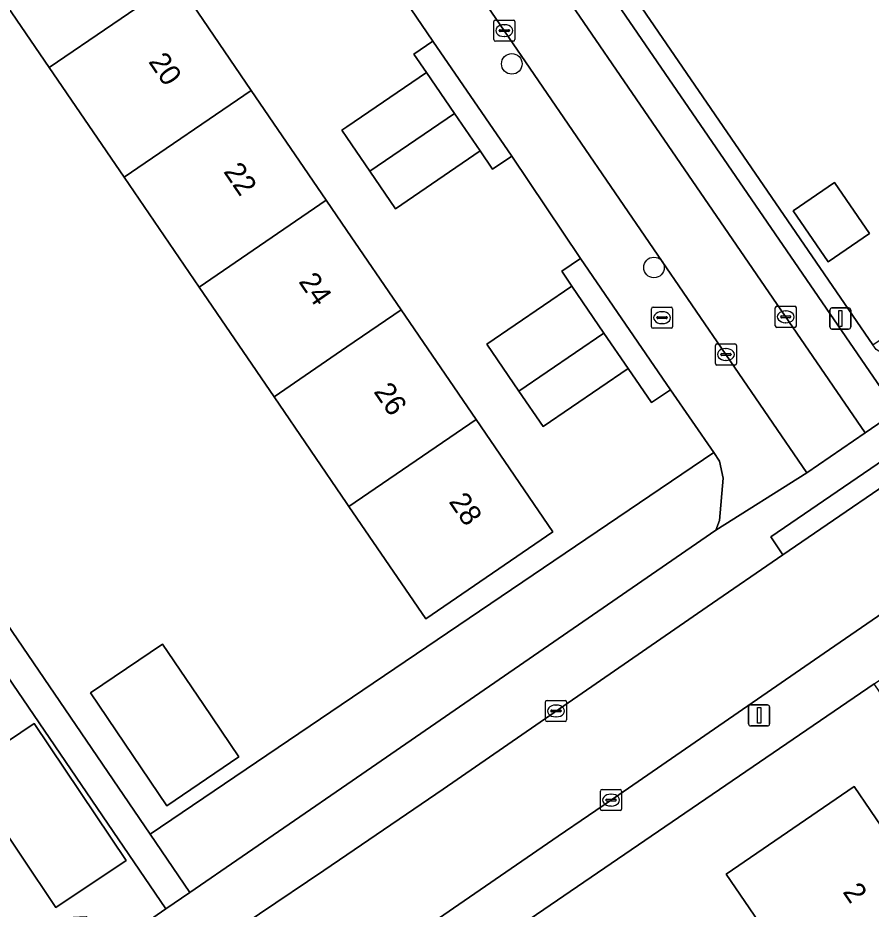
# Model space of a CAD drawing. Extents: x 157445 to 158888, y 383061 to 384688.
# Drawn here: x 158484.41 to 158524.84, y 383665.58 to 383707.79 of the extents above; entities that cross this region are included whole.
import ezdxf

# ---------------------------------------------------------------- set-up
doc = ezdxf.new("R2010")
doc.units = 0
for name, color, linetype in [('IMGEO_Boom', 7, 'Continuous'), ('IMGEO_Brandkraan', 7, 'Continuous'), ('IMGEO_Erf', 7, 'Continuous'), ('IMGEO_Groenvoorziening', 7, 'Continuous'), ('IMGEO_Kolk', 7, 'Continuous'), ('IMGEO_Lichtmast', 7, 'Continuous'), ('IMGEO_Pand', 7, 'Continuous'), ('IMGEO_Pand_nummerreeks', 7, 'Continuous'), ('IMGEO_Parkeervlak_open', 7, 'Continuous'), ('IMGEO_Rijbaan_lokaal_open', 7, 'Continuous'), ('IMGEO_Voetpad_open', 7, 'Continuous')]:
    doc.layers.add(name, color=color, linetype=linetype)

msp = doc.modelspace()

# ---------------------------------------------------------------- linework, layer by layer
at = {"layer": 'IMGEO_Boom'}
for centre in [(158507.814, 383705.608), (158514.55, 383695.968)]:
    msp.add_circle(centre, 0.489, dxfattribs=at)
at = {"layer": 'IMGEO_Brandkraan'}
for p, q in [((158514.431, 383693.164), (158514.431, 383694.016)), ((158514.506, 383694.09), (158515.358, 383694.09)), ((158514.919, 383693.87), (158514.944, 383693.87)), ((158515.432, 383694.016), (158515.432, 383693.164)), ((158514.69, 383693.584), (158514.69, 383693.596)), ((158515.128, 383693.547), (158514.73, 383693.547)), ((158514.733, 383693.633), (158515.131, 383693.633)), ((158515.174, 383693.596), (158515.174, 383693.584)), ((158515.358, 383693.09), (158514.506, 383693.09)), ((158514.942, 383693.31), (158514.917, 383693.31))]:
    msp.add_line(p, q, dxfattribs=at)
for points in [[(158514.431, 383693.164), (158514.431, 383694.016)], [(158514.506, 383694.09), (158515.358, 383694.09)], [(158515.432, 383694.016), (158515.432, 383693.164)], [(158515.358, 383693.09), (158514.506, 383693.09)]]:
    msp.add_lwpolyline(points, dxfattribs=at)
for centre, radius, start, end in [((158514.508, 383694.014), 0.0765, 91.552, 178.448), ((158514.508, 383694.014), 0.0765, 91.552, 178.448), ((158515.356, 383694.014), 0.0765, 1.552, 88.448), ((158515.356, 383694.014), 0.0765, 1.552, 88.448), ((158514.73, 383693.593), 0.0403, 85.8775, 175.7526), ((158514.727, 383693.583), 0.0366, 178.938, 274.7102), ((158515.131, 383693.59), 0.043, 264.8664, 352.4533), ((158515.135, 383693.595), 0.0386, 1.7309, 96.639), ((158514.508, 383693.166), 0.0765, 181.552, 268.448), ((158514.508, 383693.166), 0.0765, 181.552, 268.448), ((158515.356, 383693.166), 0.0765, 271.552, 358.448), ((158515.356, 383693.166), 0.0765, 271.552, 358.448)]:
    msp.add_arc(centre, radius, start, end, dxfattribs=at)
for centre, major_axis, ratio, start_param, end_param in [((158514.918, 383693.59), (-0.387, 0.002), 0.722429, 4.712389, 7.853982), ((158514.943, 383693.59), (-0.39, 0.002), 0.717154, 1.570796, 4.712389)]:
    msp.add_ellipse(centre, major_axis=major_axis, ratio=ratio, start_param=start_param, end_param=end_param, dxfattribs=at)
at = {"layer": 'IMGEO_Erf'}
for points in [[(158500, 383728.653), (158524.917, 383692.311), (158537.248, 383700.661), (158550.217, 383709.58)], [(158481.275, 383725.14), (158484.824, 383719.943), (158488.373, 383714.747), (158491.923, 383709.55), (158495.471, 383704.354), (158499.021, 383699.156), (158500, 383697.723), (158502.57, 383693.96), (158506.119, 383688.763), (158509.753, 383683.443), (158503.734, 383679.332), (158500.099, 383684.652), (158500, 383684.797), (158496.548, 383689.847), (158492.997, 383695.042), (158489.445, 383700.238), (158485.894, 383705.433), (158482.343, 383710.628)], [(158510.65, 383695.088), (158510.179, 383695.788), (158511.073, 383696.396), (158507.81, 383701.238), (158506.899, 383700.618), (158506.314, 383701.483), (158502.297, 383698.742), (158501.087, 383700.52), (158500, 383702.115), (158499.762, 383702.464), (158500, 383702.626), (158503.775, 383705.203), (158503.166, 383706.067), (158504.077, 383706.687), (158500.175, 383712.428)], [(158479.466, 383660.775), (158485.785, 383665.145), (158487.652, 383665.245), (158488.685, 383663.707), (158491.425, 383665.593), (158466.389, 383702.316)], [(158475.843, 383690.895), (158490.682, 383669.129), (158517.378, 383687.206), (158515.328, 383690.179), (158514.433, 383689.57), (158513.321, 383691.177), (158509.301, 383688.431), (158508.153, 383690.113), (158506.63, 383692.342), (158510.65, 383695.088)]]:
    msp.add_lwpolyline(points, dxfattribs=at)
for points in [[(158524.762, 383697.57), (158522.797, 383696.227), (158521.142, 383698.648), (158523.107, 383699.991)], [(158491.266, 383678.134), (158493.2, 383675.279), (158494.886, 383672.791), (158491.472, 383670.477), (158487.851, 383675.82)], [(158533.101, 383664.343), (158524.98, 383676.251), (158503.246, 383661.416), (158504.651, 383659.225), (158500.633, 383656.427), (158505.814, 383648.93), (158506.511, 383647.921), (158513.505, 383637.799), (158514.198, 383636.796), (158519.62, 383628.949), (158519.977, 383629.203), (158521.679, 383626.71), (158526.671, 383630.111), (158525.673, 383631.755), (158537.058, 383639.507), (158545.961, 383645.584)], [(158482.063, 383672.269), (158485.186, 383674.368), (158489.536, 383667.895), (158486.216, 383665.663), (158482.949, 383670.524), (158478.074, 383667.248), (158477.013, 383668.827), (158475.844, 383670.567), (158480.915, 383673.975)], [(158527.188, 383653.747), (158522.625, 383660.429), (158517.977, 383667.236), (158524.027, 383671.386), (158528.684, 383664.573), (158533.25, 383657.893), (158537.816, 383651.213), (158542.406, 383644.499), (158538.611, 383641.876), (158536.437, 383640.375), (158531.917, 383646.827), (158529.559, 383645.215), (158528.962, 383646.09), (158531.317, 383647.7)]]:
    msp.add_lwpolyline(points, close=True, dxfattribs=at)
at = {"layer": 'IMGEO_Groenvoorziening'}
msp.add_lwpolyline([(158517.485, 383683.527), (158517.656, 383683.985), (158517.828, 383685.986), (158517.661, 383686.795), (158517.378, 383687.206), (158490.682, 383669.129), (158492.56, 383666.374), (158500, 383671.494)], close=True, dxfattribs=at)
at = {"layer": 'IMGEO_Kolk'}
for p, q in [((158506.959, 383706.757), (158506.959, 383707.609)), ((158507.034, 383707.683), (158507.886, 383707.683)), ((158507.447, 383707.463), (158507.472, 383707.463)), ((158507.96, 383707.609), (158507.96, 383706.757)), ((158507.218, 383707.177), (158507.218, 383707.189)), ((158507.656, 383707.14), (158507.258, 383707.14)), ((158507.261, 383707.226), (158507.659, 383707.226)), ((158507.47, 383706.903), (158507.445, 383706.903)), ((158507.702, 383707.189), (158507.702, 383707.177)), ((158507.886, 383706.683), (158507.034, 383706.683)), ((158520.292, 383693.204), (158520.292, 383694.056)), ((158520.367, 383694.13), (158521.219, 383694.13)), ((158520.78, 383693.91), (158520.805, 383693.91)), ((158521.293, 383694.056), (158521.293, 383693.204)), ((158520.551, 383693.624), (158520.551, 383693.636)), ((158520.989, 383693.587), (158520.591, 383693.587)), ((158520.594, 383693.673), (158520.992, 383693.673)), ((158520.803, 383693.35), (158520.778, 383693.35)), ((158521.035, 383693.636), (158521.035, 383693.624)), ((158521.219, 383693.13), (158520.367, 383693.13)), ((158517.456, 383691.423), (158517.456, 383692.275)), ((158517.531, 383692.349), (158518.383, 383692.349)), ((158517.944, 383692.129), (158517.969, 383692.129)), ((158518.457, 383692.275), (158518.457, 383691.423)), ((158517.715, 383691.843), (158517.715, 383691.855)), ((158518.153, 383691.806), (158517.755, 383691.806)), ((158517.758, 383691.892), (158518.156, 383691.892)), ((158518.199, 383691.855), (158518.199, 383691.843)), ((158518.383, 383691.349), (158517.531, 383691.349)), ((158517.967, 383691.569), (158517.942, 383691.569)), ((158509.408, 383674.545), (158509.408, 383675.397)), ((158509.483, 383675.471), (158510.335, 383675.471)), ((158509.896, 383675.251), (158509.921, 383675.251)), ((158510.409, 383675.397), (158510.409, 383674.545)), ((158509.667, 383674.965), (158509.667, 383674.977)), ((158510.105, 383674.928), (158509.707, 383674.928)), ((158509.71, 383675.014), (158510.108, 383675.014)), ((158510.151, 383674.977), (158510.151, 383674.965)), ((158510.335, 383674.471), (158509.483, 383674.471)), ((158509.919, 383674.691), (158509.894, 383674.691)), ((158512.015, 383670.323), (158512.015, 383671.175)), ((158512.09, 383671.249), (158512.942, 383671.249)), ((158512.503, 383671.029), (158512.528, 383671.029)), ((158513.016, 383671.175), (158513.016, 383670.323)), ((158512.274, 383670.743), (158512.274, 383670.755)), ((158512.712, 383670.706), (158512.314, 383670.706)), ((158512.317, 383670.792), (158512.715, 383670.792)), ((158512.758, 383670.755), (158512.758, 383670.743)), ((158512.942, 383670.249), (158512.09, 383670.249)), ((158512.526, 383670.469), (158512.501, 383670.469))]:
    msp.add_line(p, q, dxfattribs=at)
for points in [[(158506.959, 383706.757), (158506.959, 383707.609)], [(158507.034, 383707.683), (158507.886, 383707.683)], [(158507.96, 383707.609), (158507.96, 383706.757)], [(158507.886, 383706.683), (158507.034, 383706.683)], [(158520.292, 383693.204), (158520.292, 383694.056)], [(158520.367, 383694.13), (158521.219, 383694.13)], [(158521.293, 383694.056), (158521.293, 383693.204)], [(158521.219, 383693.13), (158520.367, 383693.13)], [(158517.456, 383691.423), (158517.456, 383692.275)], [(158517.531, 383692.349), (158518.383, 383692.349)], [(158518.457, 383692.275), (158518.457, 383691.423)], [(158518.383, 383691.349), (158517.531, 383691.349)], [(158509.408, 383674.545), (158509.408, 383675.397)], [(158509.483, 383675.471), (158510.335, 383675.471)], [(158510.409, 383675.397), (158510.409, 383674.545)], [(158510.335, 383674.471), (158509.483, 383674.471)], [(158512.015, 383670.323), (158512.015, 383671.175)], [(158512.09, 383671.249), (158512.942, 383671.249)], [(158513.016, 383671.175), (158513.016, 383670.323)], [(158512.942, 383670.249), (158512.09, 383670.249)]]:
    msp.add_lwpolyline(points, dxfattribs=at)
for centre, radius, start, end in [((158507.036, 383707.607), 0.0765, 91.552, 178.448), ((158507.036, 383707.607), 0.0765, 91.552, 178.448), ((158507.884, 383707.607), 0.0765, 1.552, 88.448), ((158507.884, 383707.607), 0.0765, 1.552, 88.448), ((158507.258, 383707.186), 0.0403, 85.8775, 175.7526), ((158507.255, 383707.176), 0.0366, 178.938, 274.7102), ((158507.659, 383707.183), 0.043, 264.8664, 352.4533), ((158507.663, 383707.188), 0.0386, 1.7309, 96.639), ((158507.036, 383706.759), 0.0765, 181.552, 268.448), ((158507.036, 383706.759), 0.0765, 181.552, 268.448), ((158507.884, 383706.759), 0.0765, 271.552, 358.448), ((158507.884, 383706.759), 0.0765, 271.552, 358.448), ((158520.369, 383694.054), 0.0765, 91.552, 178.448), ((158520.369, 383694.054), 0.0765, 91.552, 178.448), ((158521.217, 383694.054), 0.0765, 1.552, 88.448), ((158521.217, 383694.054), 0.0765, 1.552, 88.448), ((158520.591, 383693.633), 0.0403, 85.8775, 175.7526), ((158520.588, 383693.623), 0.0366, 178.938, 274.7102), ((158520.992, 383693.63), 0.043, 264.8664, 352.4533), ((158520.996, 383693.635), 0.0386, 1.7309, 96.639), ((158520.369, 383693.206), 0.0765, 181.552, 268.448), ((158520.369, 383693.206), 0.0765, 181.552, 268.448), ((158521.217, 383693.206), 0.0765, 271.552, 358.448), ((158521.217, 383693.206), 0.0765, 271.552, 358.448), ((158517.533, 383692.273), 0.0765, 91.552, 178.448), ((158517.533, 383692.273), 0.0765, 91.552, 178.448), ((158518.381, 383692.273), 0.0765, 1.552, 88.448), ((158518.381, 383692.273), 0.0765, 1.552, 88.448), ((158517.755, 383691.852), 0.0403, 85.8775, 175.7526), ((158517.752, 383691.842), 0.0366, 178.938, 274.7102), ((158518.156, 383691.849), 0.043, 264.8664, 352.4533), ((158518.16, 383691.854), 0.0386, 1.7309, 96.639), ((158517.533, 383691.425), 0.0765, 181.552, 268.448), ((158517.533, 383691.425), 0.0765, 181.552, 268.448), ((158518.381, 383691.425), 0.0765, 271.552, 358.448), ((158518.381, 383691.425), 0.0765, 271.552, 358.448), ((158509.485, 383675.395), 0.0765, 91.552, 178.448), ((158509.485, 383675.395), 0.0765, 91.552, 178.448), ((158510.333, 383675.395), 0.0765, 1.552, 88.448), ((158510.333, 383675.395), 0.0765, 1.552, 88.448), ((158509.707, 383674.974), 0.0403, 85.8775, 175.7526), ((158509.704, 383674.964), 0.0366, 178.938, 274.7102), ((158510.108, 383674.971), 0.043, 264.8664, 352.4533), ((158510.112, 383674.976), 0.0386, 1.7309, 96.639), ((158509.485, 383674.547), 0.0765, 181.552, 268.448), ((158509.485, 383674.547), 0.0765, 181.552, 268.448), ((158510.333, 383674.547), 0.0765, 271.552, 358.448), ((158510.333, 383674.547), 0.0765, 271.552, 358.448), ((158512.092, 383671.173), 0.0765, 91.552, 178.448), ((158512.092, 383671.173), 0.0765, 91.552, 178.448), ((158512.94, 383671.173), 0.0765, 1.552, 88.448), ((158512.94, 383671.173), 0.0765, 1.552, 88.448), ((158512.314, 383670.752), 0.0403, 85.8775, 175.7526), ((158512.311, 383670.742), 0.0366, 178.938, 274.7102), ((158512.715, 383670.749), 0.043, 264.8664, 352.4533), ((158512.719, 383670.754), 0.0386, 1.7309, 96.639), ((158512.092, 383670.325), 0.0765, 181.552, 268.448), ((158512.092, 383670.325), 0.0765, 181.552, 268.448), ((158512.94, 383670.325), 0.0765, 271.552, 358.448), ((158512.94, 383670.325), 0.0765, 271.552, 358.448)]:
    msp.add_arc(centre, radius, start, end, dxfattribs=at)
for centre, major_axis, ratio, start_param, end_param in [((158507.446, 383707.183), (-0.387, 0.002), 0.722429, 4.712389, 7.853982), ((158507.471, 383707.183), (-0.39, 0.002), 0.717154, 1.570796, 4.712389), ((158520.779, 383693.63), (-0.387, 0.002), 0.722429, 4.712389, 7.853982), ((158520.804, 383693.63), (-0.39, 0.002), 0.717154, 1.570796, 4.712389), ((158517.943, 383691.849), (-0.387, 0.002), 0.722429, 4.712389, 7.853982), ((158517.968, 383691.849), (-0.39, 0.002), 0.717154, 1.570796, 4.712389), ((158509.895, 383674.971), (-0.387, 0.002), 0.722429, 4.712389, 7.853982), ((158509.92, 383674.971), (-0.39, 0.002), 0.717154, 1.570796, 4.712389), ((158512.502, 383670.749), (-0.387, 0.002), 0.722429, 4.712389, 7.853982), ((158512.527, 383670.749), (-0.39, 0.002), 0.717154, 1.570796, 4.712389)]:
    msp.add_ellipse(centre, major_axis=major_axis, ratio=ratio, start_param=start_param, end_param=end_param, dxfattribs=at)
at = {"layer": 'IMGEO_Lichtmast'}
for p, q in [((158522.881, 383693.152), (158522.881, 383693.952)), ((158522.881, 383693.952), (158522.881, 383693.152)), ((158522.981, 383694.052), (158523.771, 383694.052)), ((158523.771, 383694.052), (158522.981, 383694.052)), ((158523.871, 383693.952), (158523.871, 383693.152)), ((158523.871, 383693.152), (158523.871, 383693.952)), ((158523.771, 383693.052), (158522.981, 383693.052)), ((158522.981, 383693.052), (158523.771, 383693.052)), ((158519.135, 383675.259), (158519.925, 383675.259)), ((158519.925, 383675.259), (158519.135, 383675.259)), ((158519.035, 383674.359), (158519.035, 383675.159)), ((158519.035, 383675.159), (158519.035, 383674.359)), ((158520.025, 383675.159), (158520.025, 383674.359)), ((158520.025, 383674.359), (158520.025, 383675.159)), ((158519.925, 383674.259), (158519.135, 383674.259)), ((158519.135, 383674.259), (158519.925, 383674.259))]:
    msp.add_line(p, q, dxfattribs=at)
for points in [[(158523.301, 383693.927), (158523.451, 383693.927), (158523.451, 383693.177), (158523.301, 383693.177), (158523.301, 383693.927)], [(158519.455, 383675.134), (158519.605, 383675.134), (158519.605, 383674.384), (158519.455, 383674.384), (158519.455, 383675.134)]]:
    msp.add_lwpolyline(points, dxfattribs=at)
for centre, start, end in [((158522.981, 383693.952), 90, 180), ((158522.981, 383693.952), 90, 180), ((158523.771, 383693.952), 0, 90), ((158523.771, 383693.952), 360, 90), ((158522.981, 383693.152), 180, 270), ((158522.981, 383693.152), 180, 270), ((158523.771, 383693.152), 270, 0), ((158523.771, 383693.152), 270, 0), ((158519.135, 383675.159), 90, 180), ((158519.135, 383675.159), 90, 180), ((158519.925, 383675.159), 0, 90), ((158519.925, 383675.159), 360, 90), ((158519.135, 383674.359), 180, 270), ((158519.135, 383674.359), 180, 270), ((158519.925, 383674.359), 270, 0), ((158519.925, 383674.359), 270, 0)]:
    msp.add_arc(centre, 0.1, start, end, dxfattribs=at)
at = {"layer": 'IMGEO_Pand'}
for points in [[(158488.373, 383714.747), (158482.343, 383710.628), (158485.894, 383705.433), (158491.923, 383709.55)], [(158485.894, 383705.433), (158489.445, 383700.238), (158495.471, 383704.354), (158491.923, 383709.55)], [(158501.087, 383700.52), (158505.1, 383703.261), (158503.775, 383705.203), (158500, 383702.626), (158499.762, 383702.464), (158500, 383702.115)], [(158492.997, 383695.042), (158499.021, 383699.156), (158495.471, 383704.354), (158489.445, 383700.238)], [(158501.087, 383700.52), (158502.297, 383698.742), (158506.314, 383701.483), (158505.1, 383703.261)], [(158521.142, 383698.648), (158522.797, 383696.227), (158524.762, 383697.57), (158523.107, 383699.991)], [(158492.997, 383695.042), (158496.548, 383689.847), (158500, 383692.205), (158502.57, 383693.96), (158500, 383697.723), (158499.021, 383699.156)], [(158508.153, 383690.113), (158512.173, 383692.859), (158510.65, 383695.088), (158506.63, 383692.342)], [(158500.099, 383684.652), (158506.119, 383688.763), (158502.57, 383693.96), (158500, 383692.205), (158496.548, 383689.847), (158500, 383684.797)], [(158508.153, 383690.113), (158509.301, 383688.431), (158513.321, 383691.177), (158512.173, 383692.859)], [(158500.099, 383684.652), (158503.734, 383679.332), (158509.753, 383683.443), (158506.119, 383688.763)], [(158487.851, 383675.82), (158491.472, 383670.477), (158494.886, 383672.791), (158493.2, 383675.279), (158491.266, 383678.134)], [(158482.063, 383672.269), (158477.013, 383668.827), (158478.074, 383667.248), (158482.949, 383670.524), (158486.216, 383665.663), (158489.536, 383667.895), (158485.186, 383674.368)], [(158522.625, 383660.429), (158528.684, 383664.573), (158524.027, 383671.386), (158517.977, 383667.236)]]:
    msp.add_lwpolyline(points, close=True, dxfattribs=at)
at = {"layer": 'IMGEO_Parkeervlak_open'}
msp.add_lwpolyline([(158471.398, 383765.665), (158482.139, 383750), (158500, 383723.952), (158524.561, 383688.133), (158526.057, 383689.159), (158500, 383727.139), (158484.316, 383750), (158472.876, 383766.675)], close=True, dxfattribs=at)
at = {"layer": 'IMGEO_Rijbaan_lokaal_open'}
msp.add_lwpolyline([(158471.398, 383765.665), (158468.695, 383763.816), (158478.152, 383750), (158500, 383718.083), (158521.798, 383686.239), (158524.561, 383688.133), (158500, 383723.952), (158482.139, 383750)], close=True, dxfattribs=at)
for points in [[(158482.695, 383650.296), (158498.727, 383661.295), (158500, 383662.168), (158501.86, 383663.444), (158510.016, 383669.039), (158512.882, 383671), (158522.61, 383677.706), (158529.482, 383682.419), (158535.057, 383686.243), (158538.82, 383688.824), (158546.733, 383694.159), (158554.093, 383699.195), (158561.849, 383704.478), (158565.115, 383706.702), (158588.838, 383722.86)], [(158563.771, 383711.749), (158551.839, 383703.675), (158551.399, 383703.394), (158545.561, 383699.365), (158533.533, 383691.153), (158527.904, 383687.31), (158520.659, 383682.363), (158517.062, 383679.907), (158504.557, 383671.274), (158500, 383668.152), (158498.91, 383667.415), (158495.864, 383665.356), (158492.737, 383663.242), (158489.713, 383661.198), (158466.416, 383645.45)]]:
    msp.add_lwpolyline(points, dxfattribs=at)
at = {"layer": 'IMGEO_Voetpad_open'}
for points in [[(158484.316, 383750), (158500, 383727.139), (158526.057, 383689.159), (158529.163, 383691.463), (158528.554, 383691.298), (158525.68, 383691.703), (158525.07, 383692.088), (158524.917, 383692.311), (158500, 383728.653), (158485.364, 383750), (158475.159, 383764.884)], [(158483.492, 383736.797), (158486.035, 383733.117), (158490.578, 383726.437), (158493.129, 383722.767), (158497.659, 383716.101), (158500.175, 383712.428), (158504.077, 383706.687), (158507.81, 383701.238), (158511.073, 383696.396), (158515.328, 383690.179), (158517.378, 383687.206), (158517.661, 383686.795), (158517.828, 383685.986), (158517.656, 383683.985), (158517.485, 383683.527), (158521.798, 383686.239), (158500, 383718.083), (158478.152, 383750)], [(158554.315, 383708.602), (158550.582, 383706.16), (158529.163, 383691.463), (158526.057, 383689.159), (158524.561, 383688.133), (158521.798, 383686.239), (158517.485, 383683.527), (158500, 383671.494), (158492.56, 383666.374), (158491.425, 383665.593), (158488.685, 383663.707), (158481.018, 383658.431)], [(158466.416, 383645.45), (158489.713, 383661.198), (158492.737, 383663.242), (158495.864, 383665.356), (158498.91, 383667.415), (158500, 383668.152), (158504.557, 383671.274), (158517.062, 383679.907), (158520.659, 383682.363), (158520.078, 383683.214), (158527.323, 383688.161)]]:
    msp.add_lwpolyline(points, dxfattribs=at)
for points in [[(158504.077, 383706.687), (158503.166, 383706.067), (158503.775, 383705.203), (158505.1, 383703.261), (158506.314, 383701.483), (158506.899, 383700.618), (158507.81, 383701.238)], [(158475.843, 383690.895), (158472.298, 383696.093), (158469.723, 383699.87), (158467.526, 383703.092), (158466.389, 383702.316), (158491.425, 383665.593), (158492.56, 383666.374), (158490.682, 383669.129)], [(158511.073, 383696.396), (158510.179, 383695.788), (158510.65, 383695.088), (158512.173, 383692.859), (158513.321, 383691.177), (158514.433, 383689.57), (158515.328, 383690.179)], [(158520.659, 383682.363), (158527.904, 383687.31), (158527.323, 383688.161), (158520.078, 383683.214)], [(158530.885, 383680.314), (158536.359, 383684.038), (158535.64, 383685.394), (158530.065, 383681.57), (158529.482, 383682.419), (158522.61, 383677.706), (158512.882, 383671), (158510.016, 383669.039), (158501.86, 383663.444), (158500, 383662.168), (158498.727, 383661.295), (158482.695, 383650.296), (158469.244, 383641.352), (158471.744, 383637.271), (158472.047, 383640.083), (158493.557, 383654.787), (158496.044, 383656.5), (158500, 383659.2), (158503.246, 383661.416), (158524.98, 383676.251), (158527.502, 383677.972)]]:
    msp.add_lwpolyline(points, close=True, dxfattribs=at)

# ---------------------------------------------------------------- texts
at = {"layer": 'IMGEO_Pand_nummerreeks'}
for s, rotation, p in [('20', 304.3322, (158490.572, 383705.712)), ('22', 304.3322, (158494.127, 383700.508)), ('24', 304.3322, (158497.685, 383695.297)), ('26', 304.3322, (158501.242, 383690.088)), ('28', 304.3322, (158504.802, 383684.878)), ('2', 304.3545, (158523.461, 383666.403))]:
    msp.add_text(s, height=1, rotation=rotation, dxfattribs=at).set_placement(p)

doc.saveas('drawing.dxf')
